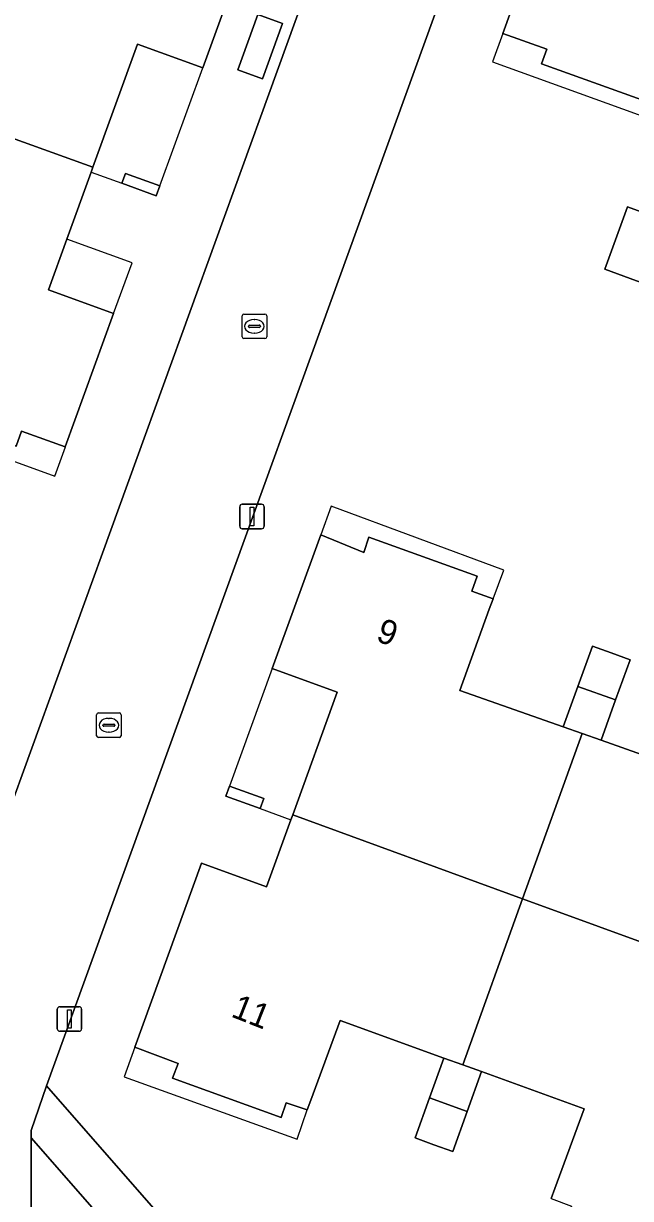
# Model space of a CAD drawing. Extents: x 155887 to 156869, y 383880 to 384678.
# Drawn here: x 156674.52 to 156699.23, y 384107.71 to 384155.57 of the extents above; entities that cross this region are included whole.
import ezdxf

# ---------------------------------------------------------------- set-up
doc = ezdxf.new("R2010")
doc.units = 0
for name, color, linetype in [('IMGEO_Erf', 7, 'Continuous'), ('IMGEO_Groenvoorziening', 7, 'Continuous'), ('IMGEO_Kolk', 7, 'Continuous'), ('IMGEO_Lichtmast', 7, 'Continuous'), ('IMGEO_Pand', 7, 'Continuous'), ('IMGEO_Pand_nummerreeks', 7, 'Continuous'), ('IMGEO_Pand_overbouw', 7, 'Continuous'), ('IMGEO_Rijbaan_lokaal_open', 7, 'Continuous'), ('IMGEO_Voetpad_open', 7, 'Continuous')]:
    doc.layers.add(name, color=color, linetype=linetype)

msp = doc.modelspace()

# ---------------------------------------------------------------- linework, layer by layer
at = {"layer": 'IMGEO_Erf'}
for points in [[(156748.746, 384222.717), (156729.008, 384230.275), (156713.159, 384216.382), (156675.458, 384112.297), (156698.866, 384085.52), (156698.981, 384085.572)], [(156692.007, 384173.426), (156672.069, 384180.768), (156640.231, 384152.904), (156671.388, 384117.021), (156671.62, 384117.179)], [(156685.065, 384155.579), (156684.246, 384153.323), (156683.245, 384153.687), (156684.064, 384155.942)], [(156678.67, 384149.47), (156680.071, 384148.963), (156679.925, 384148.559), (156678.524, 384149.067)], [(156702.88, 384143.847), (156698.188, 384145.57), (156699.117, 384148.103), (156703.81, 384146.38)], [(156684.301, 384124.001), (156684.155, 384123.597), (156682.754, 384124.104), (156682.901, 384124.508)]]:
    msp.add_lwpolyline(points, close=True, dxfattribs=at)
for points in [[(156700.031, 384152.341), (156695.611, 384153.929), (156695.828, 384154.531), (156694.04, 384155.173), (156696.76, 384162.723)], [(156683.784, 384159.195), (156681.815, 384153.766), (156679.164, 384154.728), (156677.346, 384149.719), (156677.274, 384149.521), (156676.281, 384146.785), (156675.532, 384144.722), (156678.183, 384143.76), (156676.213, 384138.331), (156674.438, 384138.969)], [(156695.999, 384107.707), (156696.149, 384108.121), (156697.346, 384111.367), (156693.171, 384112.877), (156692.582, 384111.25), (156691.994, 384109.623), (156691.231, 384109.899), (156690.462, 384110.177), (156691.05, 384111.804), (156691.638, 384113.431), (156687.411, 384114.96), (156686.216, 384111.712), (156686.069, 384111.314), (156685.218, 384111.605), (156685.003, 384111.013), (156680.588, 384112.614), (156680.812, 384113.21), (156679.05, 384113.869), (156681.764, 384121.366), (156684.415, 384120.407), (156685.404, 384123.139), (156685.478, 384123.342), (156687.294, 384128.334), (156684.644, 384129.299), (156686.623, 384134.746), (156688.375, 384134.03), (156688.579, 384134.65), (156692.987, 384133.057), (156692.769, 384132.455), (156693.644, 384132.131), (156693.485, 384131.721), (156692.292, 384128.403), (156696.497, 384126.918), (156697.09, 384128.563), (156697.682, 384130.209), (156698.449, 384129.933), (156699.216, 384129.657), (156698.625, 384128.016), (156698.034, 384126.375), (156702.202, 384124.903)]]:
    msp.add_lwpolyline(points, dxfattribs=at)
at = {"layer": 'IMGEO_Groenvoorziening'}
msp.add_lwpolyline([(156674.826, 384110.185), (156674.809, 384104.102), (156691.649, 384084.815), (156696.693, 384084.921), (156696.881, 384084.965)], close=True, dxfattribs=at)
at = {"layer": 'IMGEO_Kolk'}
for p, q in [((156683.419, 384142.812), (156683.419, 384143.664)), ((156683.494, 384143.738), (156684.346, 384143.738)), ((156684.42, 384143.664), (156684.42, 384142.812)), ((156683.678, 384143.232), (156683.678, 384143.244)), ((156684.116, 384143.195), (156683.718, 384143.195)), ((156683.721, 384143.281), (156684.119, 384143.281)), ((156683.907, 384143.518), (156683.932, 384143.518)), ((156684.162, 384143.244), (156684.162, 384143.232)), ((156684.346, 384142.738), (156683.494, 384142.738)), ((156683.93, 384142.958), (156683.905, 384142.958)), ((156677.494, 384126.562), (156677.494, 384127.414)), ((156677.569, 384127.488), (156678.421, 384127.488)), ((156678.495, 384127.414), (156678.495, 384126.562)), ((156677.753, 384126.982), (156677.753, 384126.994)), ((156678.191, 384126.945), (156677.793, 384126.945)), ((156677.796, 384127.031), (156678.194, 384127.031)), ((156677.982, 384127.268), (156678.007, 384127.268)), ((156678.237, 384126.994), (156678.237, 384126.982)), ((156678.421, 384126.488), (156677.569, 384126.488)), ((156678.005, 384126.708), (156677.98, 384126.708))]:
    msp.add_line(p, q, dxfattribs=at)
for points in [[(156683.419, 384142.812), (156683.419, 384143.664)], [(156683.494, 384143.738), (156684.346, 384143.738)], [(156684.42, 384143.664), (156684.42, 384142.812)], [(156684.346, 384142.738), (156683.494, 384142.738)], [(156677.494, 384126.562), (156677.494, 384127.414)], [(156677.569, 384127.488), (156678.421, 384127.488)], [(156678.495, 384127.414), (156678.495, 384126.562)], [(156678.421, 384126.488), (156677.569, 384126.488)]]:
    msp.add_lwpolyline(points, dxfattribs=at)
for centre, radius, start, end in [((156683.496, 384143.662), 0.0765, 91.552, 178.448), ((156683.496, 384143.662), 0.0765, 91.552, 178.448), ((156684.344, 384143.662), 0.0765, 1.552, 88.448), ((156684.344, 384143.662), 0.0765, 1.552, 88.448), ((156683.718, 384143.241), 0.0403, 85.8775, 175.7526), ((156683.715, 384143.231), 0.0366, 178.938, 274.7102), ((156684.119, 384143.238), 0.043, 264.8664, 352.4533), ((156684.123, 384143.243), 0.0386, 1.7309, 96.639), ((156683.496, 384142.814), 0.0765, 181.552, 268.448), ((156683.496, 384142.814), 0.0765, 181.552, 268.448), ((156684.344, 384142.814), 0.0765, 271.552, 358.448), ((156684.344, 384142.814), 0.0765, 271.552, 358.448), ((156677.571, 384127.412), 0.0765, 91.552, 178.448), ((156677.571, 384127.412), 0.0765, 91.552, 178.448), ((156678.419, 384127.412), 0.0765, 1.552, 88.448), ((156678.419, 384127.412), 0.0765, 1.552, 88.448), ((156677.793, 384126.991), 0.0403, 85.8775, 175.7526), ((156677.79, 384126.981), 0.0366, 178.938, 274.7102), ((156678.194, 384126.988), 0.043, 264.8664, 352.4533), ((156678.198, 384126.993), 0.0386, 1.7309, 96.639), ((156677.571, 384126.564), 0.0765, 181.552, 268.448), ((156677.571, 384126.564), 0.0765, 181.552, 268.448), ((156678.419, 384126.564), 0.0765, 271.552, 358.448), ((156678.419, 384126.564), 0.0765, 271.552, 358.448)]:
    msp.add_arc(centre, radius, start, end, dxfattribs=at)
for centre, major_axis, ratio, start_param, end_param in [((156683.906, 384143.238), (-0.387, 0.002), 0.722429, 4.712389, 7.853982), ((156683.931, 384143.238), (-0.39, 0.002), 0.717154, 1.570796, 4.712389), ((156677.981, 384126.988), (-0.387, 0.002), 0.722429, 4.712389, 7.853982), ((156678.006, 384126.988), (-0.39, 0.002), 0.717154, 1.570796, 4.712389)]:
    msp.add_ellipse(centre, major_axis=major_axis, ratio=ratio, start_param=start_param, end_param=end_param, dxfattribs=at)
at = {"layer": 'IMGEO_Lichtmast'}
for p, q in [((156683.423, 384135.991), (156684.213, 384135.991)), ((156684.213, 384135.991), (156683.423, 384135.991)), ((156683.323, 384135.091), (156683.323, 384135.891)), ((156683.323, 384135.891), (156683.323, 384135.091)), ((156684.313, 384135.891), (156684.313, 384135.091)), ((156684.313, 384135.091), (156684.313, 384135.891)), ((156684.213, 384134.991), (156683.423, 384134.991)), ((156683.423, 384134.991), (156684.213, 384134.991)), ((156675.894, 384114.621), (156675.894, 384115.421)), ((156675.894, 384115.421), (156675.894, 384114.621)), ((156675.994, 384115.521), (156676.784, 384115.521)), ((156676.784, 384115.521), (156675.994, 384115.521)), ((156676.884, 384115.421), (156676.884, 384114.621)), ((156676.884, 384114.621), (156676.884, 384115.421)), ((156676.784, 384114.521), (156675.994, 384114.521)), ((156675.994, 384114.521), (156676.784, 384114.521))]:
    msp.add_line(p, q, dxfattribs=at)
for points in [[(156683.743, 384135.866), (156683.893, 384135.866), (156683.893, 384135.116), (156683.743, 384135.116), (156683.743, 384135.866)], [(156676.314, 384115.396), (156676.464, 384115.396), (156676.464, 384114.646), (156676.314, 384114.646), (156676.314, 384115.396)]]:
    msp.add_lwpolyline(points, dxfattribs=at)
for centre, start, end in [((156683.423, 384135.891), 90, 180), ((156683.423, 384135.891), 90, 180), ((156684.213, 384135.891), 0, 90), ((156684.213, 384135.891), 360, 90), ((156683.423, 384135.091), 180, 270), ((156683.423, 384135.091), 180, 270), ((156684.213, 384135.091), 270, 0), ((156684.213, 384135.091), 270, 0), ((156675.994, 384115.421), 90, 180), ((156675.994, 384115.421), 90, 180), ((156676.784, 384115.421), 0, 90), ((156676.784, 384115.421), 360, 90), ((156675.994, 384114.621), 180, 270), ((156675.994, 384114.621), 180, 270), ((156676.784, 384114.621), 270, 0), ((156676.784, 384114.621), 270, 0)]:
    msp.add_arc(centre, 0.1, start, end, dxfattribs=at)
at = {"layer": 'IMGEO_Pand'}
for points in [[(156709.826, 384161.283), (156700.481, 384164.677), (156700.409, 384164.478), (156699.424, 384161.737), (156696.76, 384162.723), (156694.04, 384155.173), (156695.828, 384154.531), (156695.611, 384153.929), (156700.031, 384152.341), (156700.241, 384152.919), (156701.106, 384152.628), (156701.258, 384153.041), (156702.453, 384156.288), (156706.595, 384154.79), (156707.361, 384154.513)], [(156683.784, 384159.195), (156681.996, 384159.791), (156682.227, 384160.372), (156677.806, 384161.995), (156677.585, 384161.395), (156676.734, 384161.702), (156676.583, 384161.289), (156672.432, 384162.801), (156671.86, 384161.221), (156671.244, 384159.521), (156670.471, 384159.797), (156668.027, 384153.076), (156677.346, 384149.719), (156679.164, 384154.728), (156681.815, 384153.766)], [(156685.065, 384155.579), (156684.064, 384155.942), (156683.245, 384153.687), (156684.246, 384153.323)], [(156675.532, 384144.722), (156676.281, 384146.785), (156677.274, 384149.521), (156677.346, 384149.719), (156668.027, 384153.076), (156665.575, 384146.329), (156666.364, 384146.042), (156665.775, 384144.416), (156665.166, 384142.801), (156669.32, 384141.3), (156669.171, 384140.885), (156670.058, 384140.55), (156669.843, 384139.968), (156674.219, 384138.355), (156674.438, 384138.969), (156676.213, 384138.331), (156678.183, 384143.76)], [(156678.67, 384149.47), (156678.524, 384149.067), (156679.925, 384148.559), (156680.071, 384148.963)], [(156702.88, 384143.847), (156703.81, 384146.38), (156699.117, 384148.103), (156698.188, 384145.57)], [(156693.485, 384131.721), (156693.644, 384132.131), (156692.769, 384132.455), (156692.987, 384133.057), (156688.579, 384134.65), (156688.375, 384134.03), (156686.623, 384134.746), (156684.644, 384129.299), (156687.294, 384128.334), (156685.478, 384123.342), (156694.842, 384119.921), (156697.265, 384126.647), (156696.497, 384126.918), (156692.292, 384128.403)], [(156699.216, 384129.657), (156698.449, 384129.933), (156697.682, 384130.209), (156697.09, 384128.563), (156698.625, 384128.016)], [(156710.556, 384125.995), (156708.782, 384126.653), (156709.021, 384127.261), (156704.594, 384128.874), (156704.375, 384128.272), (156703.521, 384128.573), (156703.372, 384128.16), (156702.202, 384124.903), (156698.034, 384126.375), (156697.265, 384126.647), (156694.842, 384119.921), (156704.121, 384116.531), (156704.192, 384116.729), (156705.19, 384119.478), (156707.841, 384118.515)], [(156698.625, 384128.016), (156697.09, 384128.563), (156696.497, 384126.918), (156697.265, 384126.647), (156698.034, 384126.375)], [(156682.901, 384124.508), (156682.754, 384124.104), (156684.155, 384123.597), (156684.301, 384124.001)], [(156694.842, 384119.921), (156685.478, 384123.342), (156685.404, 384123.139), (156684.415, 384120.407), (156681.764, 384121.366), (156679.05, 384113.869), (156680.812, 384113.21), (156680.588, 384112.614), (156685.003, 384111.013), (156685.218, 384111.605), (156686.069, 384111.314), (156686.216, 384111.712), (156687.411, 384114.96), (156691.638, 384113.431), (156692.404, 384113.154)], [(156704.966, 384110.594), (156702.314, 384111.552), (156704.121, 384116.531), (156694.842, 384119.921), (156692.404, 384113.154), (156693.171, 384112.877), (156697.346, 384111.367), (156696.149, 384108.121), (156695.999, 384107.707), (156696.834, 384107.399), (156696.623, 384106.803), (156700.974, 384105.219), (156701.186, 384105.801), (156702.97, 384105.146)], [(156693.171, 384112.877), (156692.404, 384113.154), (156691.638, 384113.431), (156691.05, 384111.804), (156692.582, 384111.25)], [(156692.582, 384111.25), (156691.05, 384111.804), (156690.462, 384110.177), (156691.231, 384109.899), (156691.994, 384109.623)]]:
    msp.add_lwpolyline(points, close=True, dxfattribs=at)
at = {"layer": 'IMGEO_Pand_overbouw'}
for points in [[(156701.106, 384152.628), (156700.241, 384152.919), (156700.031, 384152.341), (156695.611, 384153.929), (156695.828, 384154.531), (156694.04, 384155.173), (156693.612, 384154.012), (156700.679, 384151.457)], [(156681.815, 384153.766), (156679.164, 384154.728), (156677.346, 384149.719), (156677.274, 384149.521), (156678.524, 384149.067), (156678.67, 384149.47), (156680.071, 384148.963)], [(156678.183, 384143.76), (156678.188, 384143.758), (156678.935, 384145.821), (156676.281, 384146.785), (156675.532, 384144.722)], [(156676.22, 384138.328), (156676.213, 384138.331), (156674.438, 384138.969), (156674.219, 384138.355), (156669.843, 384139.968), (156670.058, 384140.55), (156669.171, 384140.885), (156668.731, 384139.698), (156675.786, 384137.13)], [(156693.644, 384132.131), (156694.076, 384133.302), (156687.048, 384135.91), (156686.623, 384134.746), (156688.375, 384134.03), (156688.579, 384134.65), (156692.987, 384133.057), (156692.769, 384132.455)], [(156684.155, 384123.597), (156685.404, 384123.139), (156685.478, 384123.342), (156687.294, 384128.334), (156684.644, 384129.299), (156682.901, 384124.508), (156684.301, 384124.001)], [(156679.05, 384113.869), (156678.622, 384112.669), (156685.665, 384110.12), (156686.069, 384111.314), (156685.218, 384111.605), (156685.003, 384111.013), (156680.588, 384112.614), (156680.812, 384113.21)]]:
    msp.add_lwpolyline(points, close=True, dxfattribs=at)
at = {"layer": 'IMGEO_Rijbaan_lokaal_open'}
msp.add_lwpolyline([(156704.056, 384206.716), (156704.035, 384206.61), (156692.007, 384173.426), (156671.62, 384117.179), (156671.388, 384117.021), (156669.993, 384115.767), (156664.299, 384116.202), (156674.809, 384104.102), (156674.826, 384110.185), (156674.834, 384110.482), (156675.458, 384112.297), (156713.159, 384216.382), (156703.377, 384207.942)], dxfattribs=at)
at = {"layer": 'IMGEO_Voetpad_open'}
msp.add_lwpolyline([(156674.826, 384110.185), (156696.881, 384084.965), (156698.866, 384085.52), (156675.458, 384112.297), (156674.834, 384110.482)], close=True, dxfattribs=at)

# ---------------------------------------------------------------- texts
at = {"layer": 'IMGEO_Pand_nummerreeks'}
for s, rotation, p in [('9', 339.8433, (156688.827, 384130.437)), ('11', 338.3938, (156682.926, 384115.132))]:
    msp.add_text(s, height=1, rotation=rotation, dxfattribs=at).set_placement(p)

doc.saveas('drawing.dxf')
